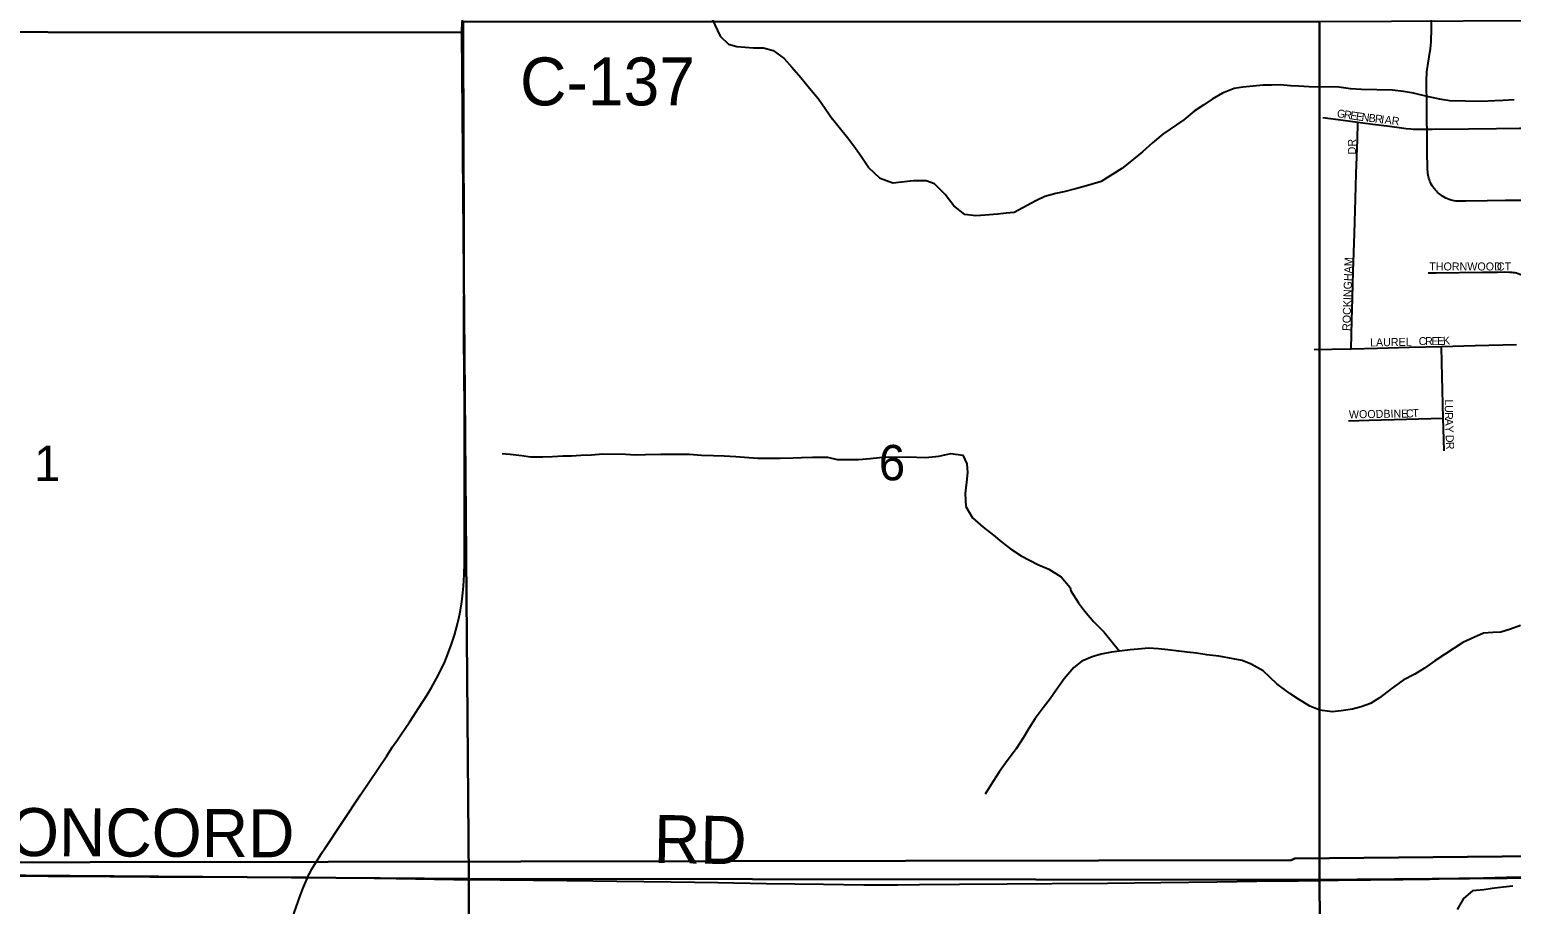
# Model space of a CAD drawing. Extents: x 0 to 680, y 0 to 440.
# Drawn here: x 426.95 to 457.85, y 276.66 to 294.91 of the extents above; entities that cross this region are included whole.
import ezdxf

# ---------------------------------------------------------------- set-up
doc = ezdxf.new("R2010")
doc.units = 0
for name, color, linetype in [('GM_X_County_Road', 7, 'Continuous'), ('GM_X_County_Road_Text', 7, 'Continuous'), ('GM_X_Minor_River', 7, 'Continuous'), ('GM_X_Section', 7, 'Continuous'), ('GM_X_Section_Text', 7, 'Continuous'), ('GM_X_Township', 7, 'Continuous'), ('GM_X_Township_Subdivision', 7, 'Continuous'), ('GM_X_Township_Subdivision_Text', 7, 'Continuous')]:
    doc.layers.add(name, color=color, linetype=linetype)

msp = doc.modelspace()

# ---------------------------------------------------------------- linework, layer by layer
at = {"layer": 'GM_X_County_Road'}
for points in [[(432.752, 277.225), (432.778, 277.281), (432.808, 277.341), (432.834, 277.387), (432.911, 277.519), (433.063, 277.758), (433.099, 277.813), (433.854, 278.942), (434.401, 279.762), (434.523, 279.943), (434.621, 280.089), (434.694, 280.198), (434.871, 280.462), (435.075, 280.773), (435.241, 281.032), (435.332, 281.182), (435.44, 281.373), (435.535, 281.559), (435.609, 281.718), (435.684, 281.901), (435.752, 282.087), (435.811, 282.276), (435.86, 282.456), (435.908, 282.659), (435.936, 282.799), (435.965, 282.973), (435.988, 283.158), (436, 283.3), (436.008, 283.414), (436.015, 283.53), (436.022, 283.782), (436.024, 284.056), (436.024, 284.264), (436.024, 284.779), (436.023, 285.206), (436.024, 285.851), (436.024, 286.038), (436.018, 286.954), (436.016, 287.775), (436.01, 288.486), (436.009, 289.064), (436.011, 289.655), (436.012, 290.651), (436.007, 292.751), (436.004, 293.255), (436.002, 294.119), (436.001, 294.502), (436, 295.052)], [(418.514, 277.296), (418.927, 277.295), (420.011, 277.295), (420.734, 277.294), (421.325, 277.288), (421.971, 277.287), (422.716, 277.279), (423.132, 277.278), (424.095, 277.272), (424.566, 277.263), (425.606, 277.262), (426.559, 277.256), (427.337, 277.252), (428.019, 277.247), (428.629, 277.243), (429.461, 277.235), (430.189, 277.236), (430.6, 277.236), (431.664, 277.23), (432.654, 277.226), (432.752, 277.225)], [(432.329, 276.084), (432.602, 276.858), (432.664, 277.022), (432.723, 277.163), (432.752, 277.225)], [(432.752, 277.225), (433.216, 277.221), (434.596, 277.202), (435.8, 277.18), (436.764, 277.173), (438.154, 277.156), (438.698, 277.149), (439.195, 277.142), (440.333, 277.132), (441.307, 277.115), (442.314, 277.094), (443.507, 277.079), (444.351, 277.069), (445.053, 277.067), (445.513, 277.074), (446.345, 277.082), (447.338, 277.09), (448.277, 277.094), (449.433, 277.105), (450.545, 277.118), (451.71, 277.133), (452.137, 277.137), (452.542, 277.141), (453.403, 277.15), (454.237, 277.163), (455.586, 277.182), (456.144, 277.188), (456.757, 277.204), (457.272, 277.217), (457.754, 277.226), (458.82, 277.25)]]:
    msp.add_lwpolyline(points, dxfattribs=at)
at = {"layer": 'GM_X_Minor_River'}
for points in [[(440.43, 295.587), (440.696, 295.502), (440.928, 295.398), (441.14, 295.24), (441.243, 295.004), (441.353, 294.768), (441.524, 294.605), (441.697, 294.555), (441.871, 294.539), (442.051, 294.529), (442.259, 294.526), (442.458, 294.469), (442.69, 294.304), (442.847, 294.121), (443.038, 293.91), (443.215, 293.686), (443.405, 293.462), (443.692, 293.037)], [(457.912, 293.439), (457.684, 293.431), (457.504, 293.422), (457.222, 293.408), (456.568, 293.423), (456.394, 293.447), (456.121, 293.507), (455.809, 293.581), (455.602, 293.619), (455.376, 293.644), (454.727, 293.659), (454.494, 293.671), (454.254, 293.704), (454.06, 293.715), (453.859, 293.706), (453.638, 293.711), (453.412, 293.73), (453.244, 293.733), (453.038, 293.752), (452.85, 293.749), (452.676, 293.746), (452.469, 293.725), (452.254, 293.709), (452.073, 293.68), (451.83, 293.579), (451.613, 293.457), (451.437, 293.34), (451.239, 293.204), (451.021, 293.022), (450.586, 292.725), (450.368, 292.542), (450.157, 292.36), (449.898, 292.145), (449.727, 292.009), (449.3, 291.738), (449.044, 291.663), (448.788, 291.589), (448.519, 291.522), (448.351, 291.485), (448.122, 291.424), (447.933, 291.335), (447.486, 291.091), (447.318, 291.075), (447.144, 291.058), (446.876, 291.038), (446.682, 291.022), (446.455, 291.048), (446.225, 291.233), (446.043, 291.465), (445.821, 291.691), (445.649, 291.755), (445.381, 291.754)], [(445.381, 291.754), (445.2, 291.732), (444.952, 291.704), (444.687, 291.804), (444.445, 292.03), (444.296, 292.261), (444.141, 292.478), (444.011, 292.648), (443.836, 292.866), (443.692, 293.037)], [(436.804, 286.067), (436.971, 286.051), (437.218, 286.02), (437.399, 285.997), (437.653, 285.993), (437.854, 286.003), (438.075, 286.013), (438.256, 286.016), (438.45, 286.033), (438.671, 286.036), (438.905, 286.059), (439.38, 286.051), (439.587, 286.034), (439.795, 286.044), (440.116, 286.052), (440.397, 286.054), (440.712, 286.048), (440.966, 286.031), (441.213, 286.026), (441.434, 286.016), (441.681, 286.005), (441.861, 285.989), (442.135, 285.971), (442.35, 285.967), (442.604, 285.97), (442.878, 285.972), (443.046, 285.982), (443.28, 285.985), (443.447, 285.989)], [(443.447, 285.989), (443.59, 285.985), (443.796, 285.94), (444.01, 285.942), (444.237, 285.943), (444.479, 285.964), (444.673, 285.98), (444.854, 285.996), (445.088, 285.99), (445.268, 285.993), (445.636, 285.984), (445.911, 286.012), (446.166, 286.066), (446.413, 286.027), (446.496, 285.851), (446.511, 285.67), (446.487, 285.47), (446.461, 285.23), (446.475, 284.962), (446.617, 284.725), (446.839, 284.526), (447.05, 284.361), (447.227, 284.216), (447.404, 284.078), (447.628, 283.933), (447.8, 283.842), (447.978, 283.751), (448.21, 283.652), (448.461, 283.492), (448.649, 283.267)], [(448.649, 283.267), (448.664, 283.198), (448.822, 282.949), (448.953, 282.78), (449.144, 282.557), (449.362, 282.341), (449.679, 281.942)], [(458.046, 282.478), (457.831, 282.401), (457.63, 282.336), (457.463, 282.332), (457.269, 282.314), (457.067, 282.229), (456.839, 282.125), (456.455, 281.869), (456.259, 281.737), (456.044, 281.586), (455.842, 281.461), (455.593, 281.337), (455.344, 281.153), (455.101, 280.969), (454.912, 280.851), (454.718, 280.779), (454.537, 280.735), (454.302, 280.697), (454.115, 280.673), (453.855, 280.709), (453.648, 280.792), (453.416, 280.942), (453.231, 281.058), (452.959, 281.262), (452.675, 281.532), (452.429, 281.669), (452.236, 281.745), (452.049, 281.781), (451.749, 281.838), (451.502, 281.867), (451.289, 281.897), (451.089, 281.919), (450.915, 281.941), (450.688, 281.971), (450.495, 281.993), (450.287, 282.002), (450.073, 281.985), (449.906, 281.973), (449.679, 281.942), (449.511, 281.918), (449.297, 281.88), (449.109, 281.822), (448.894, 281.731), (448.726, 281.599), (448.529, 281.368), (448.359, 281.129), (448.237, 280.95), (448.087, 280.758), (447.924, 280.539), (447.788, 280.327), (447.679, 280.141), (447.523, 279.908), (447.305, 279.603), (447.176, 279.431), (447.04, 279.219), (446.877, 278.96)], [(457.882, 277.037), (457.681, 277.02), (457.454, 276.989), (457.28, 276.964), (457.039, 276.94), (456.856, 276.782), (456.72, 276.556)]]:
    msp.add_lwpolyline(points, dxfattribs=at)
at = {"layer": 'GM_X_Section'}
for points in [[(435.905, 312.434), (435.97, 295.077), (435.966, 294.843), (418.691, 294.863), (418.177, 294.873), (418.332, 312.54)], [(453.853, 295.077), (471.851, 295.162), (471.85, 277.333), (453.852, 277.169)], [(418.691, 294.863), (435.966, 294.843), (436.111, 277.193), (418.538, 277.327)], [(453.853, 295.077), (453.852, 277.169), (436.111, 277.193), (435.966, 294.843), (435.97, 295.077)], [(418.538, 277.327), (436.111, 277.193), (436.193, 259.429), (418.503, 259.018)], [(453.852, 277.169), (453.993, 259.404), (436.193, 259.429), (436.111, 277.193)], [(471.85, 277.333), (471.708, 259.407), (453.993, 259.404), (453.852, 277.169)]]:
    msp.add_lwpolyline(points, close=True, dxfattribs=at)
at = {"layer": 'GM_X_Township'}
for points in [[(467.744, 277.756), (453.34, 277.615), (453.262, 277.579), (433.18, 277.548), (418.29, 277.524), (418.638, 293.332), (418.665, 294.82), (409.368, 294.878), (405.452, 294.857)], [(418.251, 258.932), (418.289, 277.209), (418.29, 277.524), (433.18, 277.548), (453.262, 277.579), (453.34, 277.615), (467.744, 277.756), (469.399, 277.772), (471.563, 277.793), (475.195, 277.616), (476.088, 277.572), (481.392, 277.314), (485.152, 277.13), (489.7, 276.91), (504.728, 277.009), (504.588, 276.656)]]:
    msp.add_lwpolyline(points, dxfattribs=at)
at = {"layer": 'GM_X_Township_Subdivision'}
for points in [[(456.094, 292.83), (456.092, 292.962), (456.087, 293.384), (456.083, 293.745), (456.083, 293.817), (456.085, 293.887), (456.089, 293.976), (456.091, 294.018), (456.097, 294.075), (456.107, 294.155), (456.152, 294.428), (456.164, 294.508), (456.175, 294.583), (456.18, 294.653), (456.183, 294.734), (456.186, 294.848), (456.188, 295.077), (456.188, 295.125)], [(453.92, 293.072), (454.344, 293.016), (454.653, 292.977)], [(454.51, 288.251), (454.528, 288.847), (454.537, 289.307), (454.556, 289.864), (454.581, 290.651), (454.602, 291.376), (454.617, 291.907), (454.641, 292.606), (454.653, 292.977)], [(454.653, 292.977), (454.964, 292.937), (455.31, 292.892), (455.56, 292.857), (455.657, 292.846), (455.755, 292.837), (455.813, 292.833), (455.876, 292.831), (456.094, 292.83)], [(456.094, 292.83), (456.205, 292.83), (456.959, 292.84), (457.54, 292.844), (458.02, 292.849), (458.337, 292.854), (458.958, 292.86), (459.655, 292.867)], [(458.078, 291.345), (457.729, 291.342), (457.349, 291.336), (456.901, 291.328), (456.78, 291.327), (456.734, 291.329), (456.697, 291.331), (456.661, 291.336), (456.628, 291.343), (456.594, 291.352), (456.555, 291.364), (456.52, 291.377), (456.484, 291.392), (456.45, 291.41), (456.417, 291.43), (456.386, 291.452), (456.359, 291.472), (456.335, 291.493), (456.315, 291.512), (456.291, 291.535), (456.273, 291.557), (456.255, 291.578), (456.235, 291.602), (456.217, 291.628), (456.201, 291.65), (456.183, 291.68), (456.164, 291.717), (456.152, 291.744), (456.142, 291.775), (456.132, 291.805), (456.123, 291.838), (456.115, 291.87), (456.111, 291.902), (456.107, 291.939), (456.102, 291.986), (456.1, 292.033), (456.095, 292.345), (456.095, 292.709), (456.094, 292.83)], [(456.12, 289.832), (456.286, 289.836), (457.253, 289.847), (457.563, 289.85), (457.704, 289.851), (457.821, 289.85), (457.86, 289.848), (457.892, 289.843), (457.923, 289.839), (457.96, 289.831), (457.995, 289.82), (458.029, 289.808), (458.064, 289.793), (458.1, 289.778), (458.134, 289.757), (458.166, 289.739), (458.197, 289.716), (458.227, 289.693), (458.255, 289.669), (458.291, 289.635), (458.409, 289.519)], [(454.51, 288.251), (455.063, 288.265), (455.72, 288.281), (456.392, 288.3)], [(456.392, 288.3), (457.099, 288.319), (457.957, 288.337)], [(456.433, 286.805), (456.417, 287.386), (456.404, 287.965), (456.392, 288.3)], [(453.739, 288.232), (454.111, 288.238), (454.51, 288.251)], [(454.456, 286.746), (454.884, 286.761), (455.666, 286.783), (456.433, 286.805)], [(456.449, 286.123), (456.438, 286.588), (456.433, 286.805)]]:
    msp.add_lwpolyline(points, dxfattribs=at)

# ---------------------------------------------------------------- texts
at = {"layer": 'GM_X_County_Road_Text'}
for s, rotation, p in [('C-137', 0, (437.18, 293.325)), ('CONCORD', 359.7195, (425.554, 277.674)), ('RD', 359.0128, (439.962, 277.527))]:
    msp.add_text(s, height=1.0014, rotation=rotation, dxfattribs=at).set_placement(p)
at = {"layer": 'GM_X_Section_Text'}
for s, p in [('1', (427.046, 285.491)), ('6', (444.662, 285.505))]:
    msp.add_text(s, height=0.738, rotation=0, dxfattribs=at).set_placement(p)
at = {"layer": 'GM_X_Township_Subdivision_Text'}
for s, height, rotation, p in [('G', 0.167, 350.8467, (454.206, 293.084)), ('R', 0.167, 350.881, (454.351, 293.061)), ('E', 0.167, 350.8655, (454.482, 293.04)), ('E', 0.167, 351.9883, (454.602, 293.021)), ('N', 0.167, 353.1633, (454.722, 293.004)), ('B', 0.167, 353.2485, (454.868, 292.986)), ('R', 0.167, 353.2334, (454.999, 292.971)), ('I', 0.167, 353.211, (455.13, 292.955)), ('A', 0.167, 353.2325, (455.203, 292.947)), ('R', 0.167, 353.2575, (455.349, 292.929)), ('DR', 0.1669, 90, (454.611, 292.304)), ('ROCKINGHAM', 0.1669, 88.2106, (454.493, 288.618)), ('THORNWOOD', 0.1669, 0, (456.14, 289.883)), ('CT', 0.1669, 0, (457.55, 289.883)), ('LAUREL', 0.1669, 1.041, (454.906, 288.297)), ('C', 0.167, 0.0486, (455.92, 288.326)), ('R', 0.167, 0.0486, (456.052, 288.326)), ('E', 0.167, 0.0546, (456.184, 288.326)), ('E', 0.167, 1.4759, (456.306, 288.327)), ('K', 0.167, 3.7947, (456.431, 288.33)), ('U', 0.167, 270.0219, (456.465, 287.076)), ('L', 0.167, 270.0273, (456.465, 287.193)), ('WOODBINE', 0.1669, 0.7563, (454.465, 286.799)), ('C', 0.167, 2.8915, (455.658, 286.813)), ('T', 0.167, 3.1546, (455.79, 286.82)), ('R', 0.167, 270.6471, (456.465, 286.927)), ('A', 0.167, 272.2474, (456.467, 286.79)), ('Y', 0.167, 272.541, (456.473, 286.642)), ('D', 0.167, 272.5361, (456.481, 286.451)), ('R', 0.167, 272.5586, (456.488, 286.304))]:
    msp.add_text(s, height=height, rotation=rotation, dxfattribs=at).set_placement(p)

doc.saveas('drawing.dxf')
